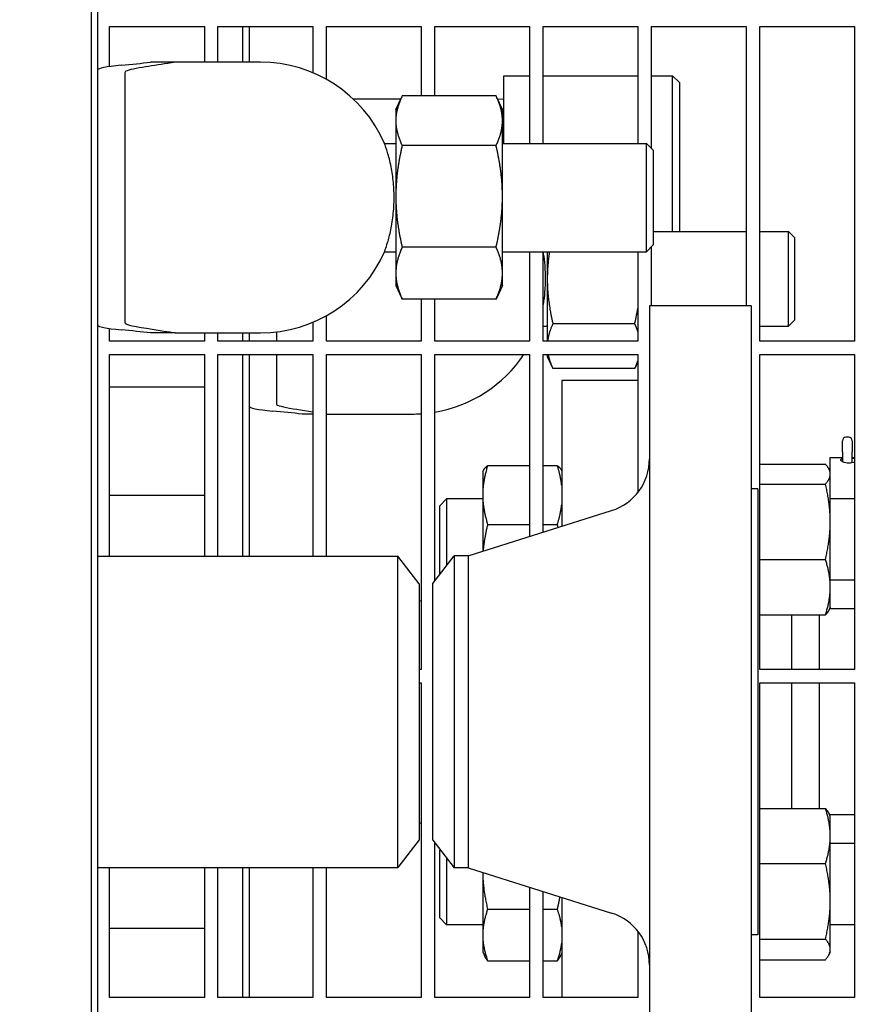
# Model space of a CAD drawing. Header units: inches. Extents: x 24 to 1128, y -94 to 748.
# Tile 523 of 546: x 704 to 712, y 577 to 586. Entities that reach past the tile are written whole.
import ezdxf

# ---------------------------------------------------------------- set-up
doc = ezdxf.new("R2010")
doc.units = ezdxf.units.IN
doc.header["$LTSCALE"] = 32
doc.header["$MEASUREMENT"] = 0
doc.layers.add('Dimension (ANSI)', color=7, linetype='Continuous', lineweight=25)
doc.layers.add('Visible (ANSI)', color=7, linetype='Continuous', lineweight=30)
doc.styles.add('Note Text (ANSI)', font='tahoma.ttf')
doc.dimstyles.new('Architectural (ANSI)', dxfattribs={"dimscale": 32, "dimtxt": 0.125, "dimasz": 0.098425, "dimexe": 0.125, "dimexo": 0.0625, "dimgap": 0.031496, "dimtad": 0, "dimtih": 1, "dimtoh": 1, "dimdec": 4, "dimrnd": 1e-08, "dimzin": 3, "dimdsep": 46, "dimlunit": 4, "dimtxsty": 'Note Text (ANSI)', "dimcen": 0.09, "dimdle": 0.393701, "dimclrd": 256, "dimclre": 256, "dimclrt": 256, "dimadec": 0, "dimazin": 3, "dimtfac": 0.96, "dimtofl": 0, "dimtmove": 0, "dimatfit": 3, "dimfxl": 1, "dimfrac": 2, "dimtolj": 1, "dimtzin": 12, "dimlwd": -1, "dimlwe": -1, "dimarcsym": 0})

# ---------------------------------------------------------------- blocks, each defined once
blk = doc.blocks.new('*D17')
at = {"layer": 'Defpoints', "color": 0, "transparency": 16777216}
for p in [(692.9153, 606.0589), (692.9153, 480.0589), (781.1171, 480.0589)]:
    blk.add_point(p, dxfattribs=at)
at = {"layer": 'Dimension (ANSI)', "transparency": 16777216}
for p, q in [((694.9153, 606.0589), (785.1171, 606.0589)), ((781.1171, 602.9093), (781.1171, 543.1487)), ((781.1171, 483.2085), (781.1171, 536.9691)), ((694.9153, 480.0589), (785.1171, 480.0589))]:
    blk.add_line(p, q, dxfattribs=at)
for points in [[(780.5922, 602.9093), (781.6421, 602.9093), (781.1171, 606.0589)], [(780.5922, 483.2085), (781.6421, 483.2085), (781.1171, 480.0589)]]:
    blk.add_solid(points, dxfattribs=at)
at = {"layer": 'Dimension (ANSI)', "transparency": 16777216, "insert": (774.3851, 542.1408), "char_height": 4, "attachment_point": 1, "style": 'Note Text (ANSI)'}
blk.add_mtext('\\A1;10\'-6"', dxfattribs=at)

msp = doc.modelspace()

# ---------------------------------------------------------------- linework, layer by layer
at = {"layer": 'Visible (ANSI)'}
for p, q in [((704.88664, 589.87132), (704.88664, 569.87141)), ((704.94914, 569.93391), (704.94914, 589.80882)), ((705.05779, 585.83131), (705.05779, 586.20141)), ((705.05779, 586.20141), (705.93279, 586.20141)), ((705.93279, 586.20141), (705.93279, 585.87141)), ((706.05779, 585.87141), (706.05779, 586.20141)), ((706.05779, 586.20141), (706.93279, 586.20141)), ((706.28456, 586.2014), (706.28456, 585.87139)), ((706.34706, 585.87139), (706.34706, 586.20139)), ((706.93279, 586.20141), (706.93279, 585.77405)), ((707.05779, 585.71322), (707.05779, 586.20141)), ((707.05779, 586.20141), (707.93279, 586.20141)), ((707.93279, 586.20141), (707.93279, 585.55952)), ((708.05779, 585.55952), (708.05779, 586.20141)), ((708.05779, 586.20141), (708.93279, 586.20141)), ((708.93279, 586.20141), (708.93279, 585.12141)), ((709.05779, 585.12141), (709.05779, 586.20141)), ((709.05779, 586.20141), (709.93279, 586.20141)), ((709.93279, 586.20141), (709.93279, 585.12141)), ((710.05779, 585.07526), (710.05779, 586.20141)), ((710.05779, 586.20141), (710.93279, 586.20141)), ((710.93279, 586.20141), (710.93279, 583.62141)), ((711.05779, 583.29516), (711.05779, 586.20141)), ((711.05779, 586.20141), (711.93279, 586.20141)), ((711.93279, 586.20141), (711.93279, 583.29516)), ((705.6622, 585.87141), (705.43588, 585.87141)), ((706.19914, 585.87141), (705.6622, 585.87141)), ((706.44914, 585.87141), (706.19914, 585.87141)), ((705.19914, 585.77436), (705.19914, 585.4344)), ((708.69652, 585.12141), (708.69652, 585.74641)), ((708.69652, 585.74641), (708.93279, 585.74641)), ((709.05779, 585.74641), (709.93279, 585.74641)), ((710.05779, 585.74641), (710.25402, 585.74641)), ((710.25402, 584.30891), (710.25402, 585.74641)), ((710.31652, 585.68391), (710.25402, 585.74641)), ((710.31652, 585.68391), (710.31652, 584.30891)), ((707.69914, 585.43391), (707.75452, 585.55266)), ((708.62453, 585.55952), (707.75775, 585.55952)), ((708.68314, 585.43391), (708.62776, 585.55266)), ((707.74344, 585.52891), (707.30876, 585.52891)), ((708.69652, 585.52727), (708.6389, 585.52878)), ((705.19914, 585.4344), (705.19914, 583.80842)), ((707.69914, 585.43391), (707.69914, 585.3303)), ((708.68314, 585.3303), (708.68314, 585.43391)), ((707.69914, 585.3303), (707.69914, 584.63202)), ((708.68314, 584.63202), (708.68314, 585.3303)), ((707.59478, 585.12141), (707.69914, 585.12141)), ((708.62453, 585.10107), (707.75775, 585.10107)), ((708.68314, 585.12141), (710.01164, 585.12141)), ((710.01164, 584.12141), (710.01164, 585.12141)), ((710.07414, 585.05891), (710.01164, 585.12141)), ((710.07414, 585.05891), (710.07414, 584.18391)), ((707.69914, 584.63202), (707.69914, 583.92313)), ((708.68314, 583.92313), (708.68314, 584.63202)), ((710.07414, 584.30891), (710.93279, 584.30891)), ((711.05779, 584.30891), (711.32276, 584.30891)), ((711.32276, 583.43391), (711.32276, 584.30891)), ((711.37831, 584.25335), (711.32276, 584.30891)), ((710.07414, 584.18391), (710.01164, 584.12141)), ((711.37831, 584.25335), (711.37831, 583.48947)), ((707.59478, 584.12141), (707.69914, 584.12141)), ((708.62453, 584.16296), (707.75775, 584.16296)), ((708.68314, 584.12141), (710.01164, 584.12141)), ((708.93279, 584.12141), (708.93279, 583.29516)), ((709.05779, 583.29516), (709.05779, 584.12141)), ((709.09706, 584.12141), (709.09706, 583.87141)), ((709.93279, 584.12141), (709.93279, 583.29516)), ((710.05779, 583.62141), (710.05779, 584.16756)), ((707.69914, 583.92313), (707.69914, 583.80891)), ((708.68314, 583.80891), (708.68314, 583.92313)), ((709.09706, 583.87141), (709.09706, 583.29516)), ((705.19914, 583.80842), (705.19914, 583.46846)), ((707.69914, 583.80891), (707.75452, 583.69015)), ((708.68314, 583.80891), (708.62776, 583.69015)), ((708.62453, 583.6833), (707.75775, 583.6833)), ((707.93279, 583.6833), (707.93279, 583.29516)), ((708.05779, 583.29516), (708.05779, 583.6833)), ((710.04029, 583.62141), (710.04029, 576.12141)), ((710.98029, 583.62141), (710.04029, 583.62141)), ((710.98029, 583.62141), (710.98029, 576.12141)), ((706.93279, 583.46877), (706.93279, 583.29516)), ((707.05779, 583.29516), (707.05779, 583.5296)), ((709.9042, 583.45629), (709.14893, 583.45629)), ((711.37831, 583.48947), (711.32276, 583.43391)), ((705.05779, 583.29516), (705.05779, 583.41151)), ((705.6622, 583.37141), (705.43588, 583.37141)), ((705.6622, 583.37141), (706.19914, 583.37141)), ((705.93279, 583.37141), (705.93279, 583.29516)), ((706.05779, 583.29516), (706.05779, 583.37141)), ((706.19914, 583.37141), (706.44914, 583.37141)), ((706.28456, 583.37138), (706.28456, 583.29513)), ((706.34706, 583.29516), (706.34706, 583.37141)), ((706.59706, 583.38019), (706.59706, 583.29516)), ((709.05779, 583.43391), (709.09706, 583.43391)), ((711.05779, 583.43391), (711.32276, 583.43391)), ((705.93279, 583.29516), (705.05779, 583.29516)), ((706.93279, 583.29516), (706.05779, 583.29516)), ((707.93279, 583.29516), (707.05779, 583.29516)), ((708.93279, 583.29516), (708.05779, 583.29516)), ((709.93279, 583.29516), (709.05779, 583.29516)), ((711.93279, 583.29516), (711.05779, 583.29516)), ((705.05779, 581.30891), (705.05779, 583.17016)), ((705.05779, 583.17016), (705.93279, 583.17016)), ((705.93279, 583.17016), (705.93279, 581.30891)), ((706.05779, 581.30891), (706.05779, 583.17016)), ((706.05779, 583.17016), (706.93279, 583.17016)), ((706.28456, 583.17014), (706.28456, 581.30889)), ((706.34706, 581.30889), (706.34706, 583.17013)), ((706.59706, 583.17016), (706.59706, 583.05842)), ((706.93279, 583.17016), (706.93279, 581.30891)), ((707.05779, 581.30891), (707.05779, 583.17016)), ((707.05779, 583.17016), (707.93279, 583.17016)), ((707.93279, 583.17016), (707.93279, 580.26391)), ((708.05779, 581.07822), (708.05779, 583.17016)), ((708.05779, 583.17016), (708.93279, 583.17016)), ((708.93279, 583.17016), (708.93279, 581.49063)), ((709.05779, 581.53022), (709.05779, 583.17016)), ((709.05779, 583.17016), (709.93279, 583.17016)), ((709.09706, 583.17016), (709.09706, 583.15241)), ((709.09706, 583.15241), (709.14893, 583.04118)), ((709.93279, 583.1025), (709.9042, 583.04118)), ((709.93279, 583.17016), (709.93279, 581.89778)), ((711.05779, 580.26391), (711.05779, 583.17016)), ((711.05779, 583.17016), (711.93279, 583.17016)), ((711.93279, 583.17016), (711.93279, 580.26391)), ((706.59706, 583.05842), (706.59706, 582.71846)), ((709.9042, 583.04118), (709.14893, 583.04118)), ((709.23029, 582.93141), (709.23029, 581.58486)), ((709.93279, 582.93141), (709.23029, 582.93141)), ((705.93279, 582.87141), (705.05779, 582.87141)), ((706.93279, 582.62141), (706.83381, 582.62141)), ((707.06012, 582.62141), (707.05779, 582.62141)), ((707.06012, 582.62141), (707.59706, 582.62141)), ((707.59706, 582.62141), (707.84706, 582.62141)), ((711.82179, 582.27123), (711.82179, 582.37577)), ((711.88029, 582.40727), (711.85329, 582.40727)), ((711.91179, 582.37577), (711.91179, 582.27123)), ((711.70529, 582.21895), (711.70529, 582.09598)), ((711.70529, 582.21895), (711.82179, 582.21895)), ((711.82179, 582.27123), (711.82179, 582.18113)), ((711.91179, 582.17629), (711.91179, 582.27123)), ((711.91179, 582.21895), (711.93279, 582.21895)), ((708.50129, 582.0874), (708.50694, 582.09952)), ((708.54638, 582.14555), (708.93279, 582.14555)), ((709.05779, 582.14555), (709.19021, 582.14555)), ((709.23029, 582.09812), (709.22964, 582.09952)), ((711.05779, 582.15846), (711.66421, 582.15846)), ((711.70929, 582.0874), (711.69945, 582.1085)), ((711.91179, 582.17123), (711.91179, 582.17629)), ((708.50129, 582.0874), (708.50129, 581.87401)), ((711.70929, 582.06699), (711.70929, 582.0874)), ((711.70929, 581.62749), (711.70929, 582.06699)), ((711.04029, 581.93141), (710.98029, 581.93141)), ((711.04029, 581.93141), (711.04029, 577.81141)), ((711.05779, 581.97552), (711.66421, 581.97552)), ((705.05779, 581.87141), (705.93279, 581.87141)), ((708.10529, 581.7749), (708.16779, 581.8374)), ((708.16779, 581.8374), (708.16779, 581.22157)), ((708.50129, 581.8374), (708.16779, 581.8374)), ((708.50129, 581.87401), (708.50129, 581.35396)), ((711.93279, 581.8374), (711.70929, 581.8374)), ((708.10529, 581.1499), (708.10529, 581.7749)), ((708.36696, 581.31141), (709.69127, 581.73086)), ((708.54638, 581.60247), (708.93279, 581.60247)), ((709.05779, 581.60247), (709.19021, 581.60247)), ((711.70929, 581.0229), (711.70929, 581.62749)), ((704.94914, 581.30891), (707.71886, 581.30891)), ((707.71886, 578.43391), (707.71886, 581.30891)), ((707.91529, 581.05291), (707.71886, 581.30891)), ((708.04029, 581.05541), (708.23673, 581.31141)), ((708.36696, 581.31141), (708.23673, 581.31141)), ((708.23673, 581.31141), (708.23673, 578.43141)), ((708.36696, 581.31141), (708.36696, 578.43141)), ((711.05779, 581.27946), (711.66421, 581.27946)), ((708.10529, 581.1499), (708.10954, 581.14565)), ((707.91529, 581.05291), (707.91529, 578.68991)), ((708.04029, 578.68741), (708.04029, 581.05541)), ((711.93279, 581.0874), (711.70929, 581.0874)), ((711.70929, 580.8374), (711.70929, 581.0229)), ((707.91529, 580.89442), (707.93279, 580.89911)), ((711.70929, 580.8374), (711.69945, 580.8163)), ((711.93279, 580.82141), (711.70183, 580.82141)), ((711.05779, 580.76634), (711.66421, 580.76634)), ((711.35529, 580.26391), (711.35529, 580.76634)), ((711.60529, 580.76634), (711.60529, 580.26391)), ((707.93279, 580.26391), (707.91529, 580.26391)), ((711.93279, 580.26391), (711.05779, 580.26391)), ((707.91529, 580.13891), (707.93279, 580.13891)), ((707.93279, 580.13891), (707.93279, 577.23266)), ((711.05779, 577.23266), (711.05779, 580.13891)), ((711.05779, 580.13891), (711.93279, 580.13891)), ((711.35529, 578.97854), (711.35529, 580.13891)), ((711.60529, 580.13891), (711.60529, 578.97854)), ((711.93279, 580.13891), (711.93279, 577.23266)), ((711.05779, 578.97854), (711.66421, 578.97854)), ((711.70929, 578.90542), (711.69856, 578.92843)), ((711.93279, 578.92141), (711.70183, 578.92141)), ((707.91529, 578.8484), (707.93279, 578.84371)), ((711.70929, 578.72479), (711.70929, 578.90542)), ((707.91529, 578.68991), (707.71886, 578.43391)), ((708.04029, 578.68741), (708.23673, 578.43141)), ((708.05779, 577.23266), (708.05779, 578.6646)), ((711.70929, 578.12199), (711.70929, 578.72479)), ((711.93279, 578.65542), (711.70929, 578.65542)), ((708.10529, 578.59292), (708.10954, 578.59717)), ((708.10529, 577.96792), (708.10529, 578.59292)), ((708.16779, 578.52125), (708.16779, 577.90542)), ((711.05779, 578.47105), (711.66421, 578.47105)), ((704.94914, 578.43391), (707.71886, 578.43391)), ((705.05779, 577.23266), (705.05779, 578.43391)), ((705.93279, 578.43391), (705.93279, 577.23266)), ((706.05779, 577.23266), (706.05779, 578.43391)), ((706.28456, 578.43393), (706.28456, 577.23266)), ((706.34706, 577.23266), (706.34706, 578.43393)), ((706.93279, 578.43391), (706.93279, 577.23266)), ((707.05779, 577.23266), (707.05779, 578.43391)), ((708.36696, 578.43141), (708.23673, 578.43141)), ((708.36696, 578.43141), (709.69127, 578.01196)), ((708.50129, 578.38886), (708.50129, 577.8101)), ((708.93279, 578.25219), (708.93279, 577.23266)), ((709.05779, 577.23266), (709.05779, 578.2126)), ((709.23029, 578.15796), (709.23029, 577.23266)), ((711.70929, 577.67762), (711.70929, 578.12199)), ((708.54638, 578.04775), (708.93279, 578.04775)), ((709.05779, 578.04775), (709.19021, 578.04775)), ((708.10529, 577.96792), (708.16779, 577.90542)), ((705.93279, 577.87141), (705.05779, 577.87141)), ((708.50129, 577.90542), (708.16779, 577.90542)), ((709.93279, 577.84504), (709.93279, 577.23266)), ((711.93279, 577.90542), (711.70929, 577.90542)), ((708.50129, 577.8101), (708.50129, 577.65542)), ((711.04029, 577.81141), (710.98029, 577.81141)), ((711.05779, 577.77293), (711.66421, 577.77293)), ((708.50129, 577.65542), (708.51773, 577.62016)), ((709.23029, 577.6447), (709.21885, 577.62016)), ((711.70929, 577.65542), (711.69856, 577.6324)), ((711.70929, 577.65542), (711.70929, 577.67762)), ((708.54638, 577.57246), (708.93279, 577.57246)), ((709.05779, 577.57246), (709.19021, 577.57246)), ((711.05779, 577.5823), (711.66421, 577.5823)), ((705.93279, 577.23266), (705.05779, 577.23266)), ((706.93279, 577.23266), (706.05779, 577.23266)), ((707.93279, 577.23266), (707.05779, 577.23266)), ((708.93279, 577.23266), (708.05779, 577.23266)), ((709.93279, 577.23266), (709.05779, 577.23266)), ((711.93279, 577.23266), (711.05779, 577.23266))]:
    msp.add_line(p, q, dxfattribs=at)
for centre, radius, start, end in [((706.44914, 584.62141), 1.25, 23.578178, 90), ((706.44914, 584.62141), 1.25, 270, 336.421822), ((707.84706, 583.87141), 1.25, 279.705431, 325.875017), ((707.84706, 583.87141), 1.25, 270, 273.932593), ((711.85329, 582.37577), 0.0315, 90, 180), ((711.88029, 582.37577), 0.0315, 0, 90), ((709.54029, 582.20752), 0.5, 287.574716, 0), ((709.54029, 577.5353), 0.5, 0, 72.425284)]:
    msp.add_arc(centre, radius, start, end, dxfattribs=at)
for centre, major_axis, ratio, start_param, end_param in [((706.94914, 585.80021), (2, 0), 0.0478289, 2.6741063, 3.1415927), ((696.54914, 586.05131), (-9.65, 0), 0.0478289, 2.6741063, 2.7411956), ((706.94914, 583.44261), (-2, 0), 0.0478289, 0, 0.4674864), ((696.54914, 583.19151), (9.65, 0), 0.0478289, 0.400397, 0.4674864), ((708.34706, 582.69261), (-2, 0), 0.0478289, 0, 0.4674864), ((697.94706, 582.44151), (-9.65, 0), 0.0478289, 3.5419897, 3.609079), ((711.88029, 582.17629), (-0.0315, 0), 0.5013855, 2.7858715, 3.1415927)]:
    msp.add_ellipse(centre, major_axis=major_axis, ratio=ratio, start_param=start_param, end_param=end_param, dxfattribs=at)
for points, knots in [([(705.6622, 585.87141), (705.64055, 585.86753), (705.61753, 585.86367), (705.51601, 585.84727), (705.4315, 585.83514), (705.27857, 585.8097), (705.21272, 585.79615), (705.201, 585.78287)], [17.2488301, 17.2488301, 17.2488301, 17.2488301, 17.8549099, 17.8549099, 19.8305901, 19.8305901, 22.111289, 22.111289, 22.111289, 22.111289]), ([(707.59478, 584.12141), (707.59478, 584.12141), (707.59737, 584.12821), (707.60725, 584.15613), (707.61489, 584.17838), (707.63286, 584.23866), (707.64325, 584.27761), (707.66222, 584.36867), (707.6706, 584.4206), (707.67876, 584.50329), (707.68074, 584.53106), (707.68276, 584.57933), (707.6832, 584.59955), (707.68324, 584.63964), (707.68287, 584.65946), (707.68104, 584.70643), (707.67923, 584.73333), (707.67189, 584.81154), (707.66448, 584.86041), (707.64535, 584.95767), (707.63322, 585.00324), (707.61189, 585.07418), (707.60292, 585.09913), (707.59598, 585.11822), (707.59481, 585.12142), (707.59481, 585.12142)], [-8.0628588, -8.0628588, -8.0628588, -8.0628588, -7.6997036, -7.6997036, -7.3009728, -7.3009728, -6.8679199, -6.8679199, -6.4231307, -6.4231307, -6.2064676, -6.2064676, -6.0521412, -6.0521412, -5.9009195, -5.9009195, -5.6915643, -5.6915643, -5.2782885, -5.2782885, -4.7802616, -4.7802616, -4.2826204, -4.2826204, -4.0319916, -4.0319916, -4.0319916, -4.0319916]), ([(709.05779, 583.60983), (709.06099, 583.62752), (709.06397, 583.64591), (709.0716, 583.69981), (709.07548, 583.7365), (709.07943, 583.79662), (709.0804, 583.81921), (709.08124, 583.86129), (709.08125, 583.88069), (709.08043, 583.92268), (709.07948, 583.94516), (709.07561, 584.00481), (709.0718, 584.04116), (709.06477, 584.09141), (709.06238, 584.10664), (709.05983, 584.12141)], [-2.720054, -2.720054, -2.720054, -2.720054, -2.5596851, -2.5596851, -2.2651963, -2.2651963, -2.0915924, -2.0915924, -1.9437901, -1.9437901, -1.7709738, -1.7709738, -1.4795789, -1.4795789, -1.3478, -1.3478, -1.3478, -1.3478]), ([(705.201, 583.45995), (705.20768, 583.45239), (705.23183, 583.44483), (705.35812, 583.41656), (705.533, 583.39455), (705.6622, 583.37141)], [0.2209506, 0.2209506, 0.2209506, 0.2209506, 1.4278888, 1.4278888, 4.8342922, 4.8342922, 4.8342922, 4.8342922]), ([(706.59892, 582.70995), (706.6056, 582.70239), (706.62975, 582.69483), (706.72759, 582.67293), (706.83182, 582.65787), (706.93273, 582.64227)], [0.2209506, 0.2209506, 0.2209506, 0.2209506, 1.4278857, 1.4278857, 3.7950552, 3.7950552, 3.7950552, 3.7950552]), ([(711.93279, 582.17815), (711.92623, 582.17521), (711.91802, 582.17249), (711.89979, 582.16871), (711.88974, 582.16772), (711.87085, 582.16772), (711.86079, 582.16871), (711.84232, 582.17254), (711.8339, 582.17536), (711.82061, 582.18143), (711.81485, 582.18509), (711.80718, 582.19238), (711.80529, 582.19598), (711.80529, 582.20206), (711.80718, 582.20492), (711.81375, 582.20886), (711.81748, 582.21023), (711.8218, 582.21132)], [0.43371528, 0.43371528, 0.43371528, 0.43371528, 0.50377384, 0.50377384, 0.57574384, 0.57574384, 0.64771383, 0.64771383, 0.71968383, 0.71968383, 0.79164979, 0.79164979, 0.86361576, 0.86361576, 0.93558172, 0.93558172, 0.9869828, 0.9869828, 0.9869828, 0.9869828])]:
    msp.add_open_spline(points, degree=3, knots=knots, dxfattribs=at)
for points in [[(705.201, 585.78287), (705.19972, 585.78142), (705.19914, 585.77858), (705.19914, 585.77436)], [(705.19914, 583.46846), (705.19914, 583.46424), (705.19972, 583.46141), (705.201, 583.45995)], [(706.59706, 582.71846), (706.59706, 582.71424), (706.59764, 582.71141), (706.59892, 582.70995)], [(707.05779, 582.62183), (707.05857, 582.62169), (707.05935, 582.62155), (707.06012, 582.62141)], [(711.91179, 582.21502), (711.9197, 582.21448), (711.92691, 582.21367), (711.93279, 582.21261)]]:
    msp.add_open_spline(points, degree=3, dxfattribs=at)
for points, weights in [([(707.75775, 585.55952), (707.69914, 585.43668), (707.69914, 585.3303)], [1, 1.0379548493, 1]), ([(708.68314, 585.3303), (708.68314, 585.43668), (708.62453, 585.55952)], [1, 1.0379548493, 1]), ([(707.69914, 585.3303), (707.69914, 585.22391), (707.75775, 585.10107)], [1, 1.0379548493, 1]), ([(708.62453, 585.10107), (708.68314, 585.22391), (708.68314, 585.3303)], [1, 1.0379548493, 1]), ([(707.75775, 585.10107), (707.69914, 584.84971), (707.69914, 584.63202)], [1, 1.0379548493, 1]), ([(708.68314, 584.63202), (708.68314, 584.84971), (708.62453, 585.10107)], [1, 1.0379548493, 1]), ([(707.69914, 584.63202), (707.69914, 584.41433), (707.75775, 584.16296)], [1, 1.0379548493, 1]), ([(708.62453, 584.16296), (708.68314, 584.41433), (708.68314, 584.63202)], [1, 1.0379548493, 1]), ([(707.75775, 584.16296), (707.69914, 584.03443), (707.69914, 583.92313)], [1, 1.0379548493, 1]), ([(708.68314, 583.92313), (708.68314, 584.03443), (708.62453, 584.16296)], [1, 1.0379548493, 1]), ([(709.11675, 584.12141), (709.09706, 583.99284), (709.09706, 583.87141)], [1.01785503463, 1.02359262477, 1]), ([(707.69914, 583.92313), (707.69914, 583.81182), (707.75775, 583.6833)], [1, 1.0379548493, 1]), ([(708.62453, 583.6833), (708.68314, 583.81182), (708.68314, 583.92313)], [1, 1.0379548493, 1]), ([(709.09706, 583.87141), (709.09706, 583.67875), (709.14893, 583.45629)], [1, 1.0379548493, 1]), ([(707.75775, 583.6833), (707.75611, 583.68674), (707.75452, 583.69015)], [1, 1.00102576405, 1.00199608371]), ([(708.62776, 583.69015), (708.62617, 583.68674), (708.62453, 583.6833)], [1.00199608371, 1.00102576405, 1]), ([(709.9042, 583.45629), (709.92146, 583.53034), (709.93279, 583.59891)], [1, 1.0123208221, 1.0166425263]), ([(709.14893, 583.45629), (709.10882, 583.37027), (709.09985, 583.29516)], [1, 1.02910242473, 1.01357544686]), ([(709.93279, 583.38499), (709.92146, 583.41927), (709.9042, 583.45629)], [1.0166425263, 1.0123208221, 1]), ([(709.10498, 583.17016), (709.11705, 583.10955), (709.14893, 583.04118)], [1.01812736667, 1.02299387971, 1]), ([(709.9042, 583.04118), (709.92146, 583.0782), (709.93279, 583.11249)], [1, 1.0123208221, 1.0166425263]), ([(708.54638, 582.14555), (708.50129, 582.00003), (708.50129, 581.87401)], [1, 1.0379548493, 1]), ([(708.50694, 582.09952), (708.51701, 582.1211), (708.54638, 582.14555)], [1.0174265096, 1.0244025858, 1]), ([(709.19021, 582.14555), (709.21958, 582.1211), (709.22964, 582.09952)], [1, 1.0244025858, 1.0174265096]), ([(709.23029, 581.96151), (709.22052, 582.0477), (709.19021, 582.14555)], [1.01693131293, 1.02520879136, 1]), ([(711.70929, 582.06699), (711.70929, 582.10944), (711.66421, 582.15846)], [1, 1.0379548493, 1]), ([(711.66421, 581.97552), (711.70929, 582.02454), (711.70929, 582.06699)], [1, 1.0379548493, 1]), ([(711.70929, 581.62749), (711.70929, 581.78901), (711.66421, 581.97552)], [1, 1.0379548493, 1]), ([(708.50129, 581.87401), (708.50129, 581.74799), (708.54638, 581.60247)], [1, 1.0379548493, 1]), ([(709.19021, 581.60247), (709.22052, 581.70033), (709.23029, 581.78652)], [1, 1.02520879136, 1.01693131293]), ([(708.54638, 581.60247), (708.51392, 581.47069), (708.50496, 581.35512)], [1, 1.02703796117, 1.01555376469]), ([(709.19693, 581.57429), (709.19371, 581.58824), (709.19021, 581.60247)], [1.00527503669, 1.00285179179, 1]), ([(711.66421, 581.27946), (711.70929, 581.46597), (711.70929, 581.62749)], [1, 1.0379548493, 1]), ([(711.70929, 581.0229), (711.70929, 581.14197), (711.66421, 581.27946)], [1, 1.0379548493, 1]), ([(711.66421, 580.76634), (711.70929, 580.90383), (711.70929, 581.0229)], [1, 1.0379548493, 1]), ([(711.69945, 580.8163), (711.68845, 580.7927), (711.66421, 580.76634)], [1.0189160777, 1.02005640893, 1]), ([(711.66421, 578.97854), (711.68751, 578.95214), (711.69856, 578.92843)], [1, 1.01926212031, 1.0189731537]), ([(711.70929, 578.72479), (711.70929, 578.84256), (711.66421, 578.97854)], [1, 1.0379548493, 1]), ([(711.66421, 578.47105), (711.70929, 578.60703), (711.70929, 578.72479)], [1, 1.0379548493, 1]), ([(711.70929, 578.12199), (711.70929, 578.28399), (711.66421, 578.47105)], [1, 1.0379548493, 1]), ([(708.50136, 578.38884), (708.50294, 578.23052), (708.54638, 578.04775)], [1.00276338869, 1.03651882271, 1]), ([(709.19021, 578.04775), (709.20442, 578.10755), (709.214, 578.16312)], [1, 1.01166231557, 1.01615771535]), ([(711.66421, 577.77293), (711.70929, 577.95999), (711.70929, 578.12199)], [1, 1.0379548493, 1]), ([(708.54638, 578.04775), (708.50129, 577.92039), (708.50129, 577.8101)], [1, 1.0379548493, 1]), ([(709.23029, 577.88667), (709.22052, 577.96211), (709.19021, 578.04775)], [1.01693131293, 1.02520879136, 1]), ([(708.50129, 577.8101), (708.50129, 577.69981), (708.54638, 577.57246)], [1, 1.0379548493, 1]), ([(709.19021, 577.57246), (709.22052, 577.65809), (709.23029, 577.73353)], [1, 1.02520879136, 1.01693131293]), ([(711.70929, 577.67762), (711.70929, 577.72185), (711.66421, 577.77293)], [1, 1.0379548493, 1]), ([(711.66421, 577.5823), (711.70929, 577.63338), (711.70929, 577.67762)], [1, 1.0379548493, 1]), ([(708.54638, 577.57246), (708.52836, 577.59737), (708.51773, 577.62016)], [1, 1.01482964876, 1.01807087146]), ([(709.21885, 577.62016), (709.20822, 577.59737), (709.19021, 577.57246)], [1.01807087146, 1.01482964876, 1])]:
    msp.add_rational_spline(points, weights, degree=2, dxfattribs=at)

# ---------------------------------------------------------------- dimensions: what is measured, and where the dimension line sits
at = {"layer": 'Dimension (ANSI)'}
dim = msp.add_linear_dim(base=(781.11714, 480.05891), p1=(692.91529, 606.05891), p2=(692.91529, 480.05891), angle=90, dimstyle='Architectural (ANSI)', override={"dimgap": 0.031496, "dimdec": 4, "dimlfac": 1, "dimtol": 0, "dimlim": 0, "dimtp": 0, "dimtm": 0, "dimtdec": 2, "dimatfit": 1}, dxfattribs=at)
dim.commit()
dim.dimension.update_dxf_attribs({"geometry": '*D17', "text_midpoint": (781.11714, 540.05891), "dimtype": 160})

doc.saveas('drawing.dxf')
